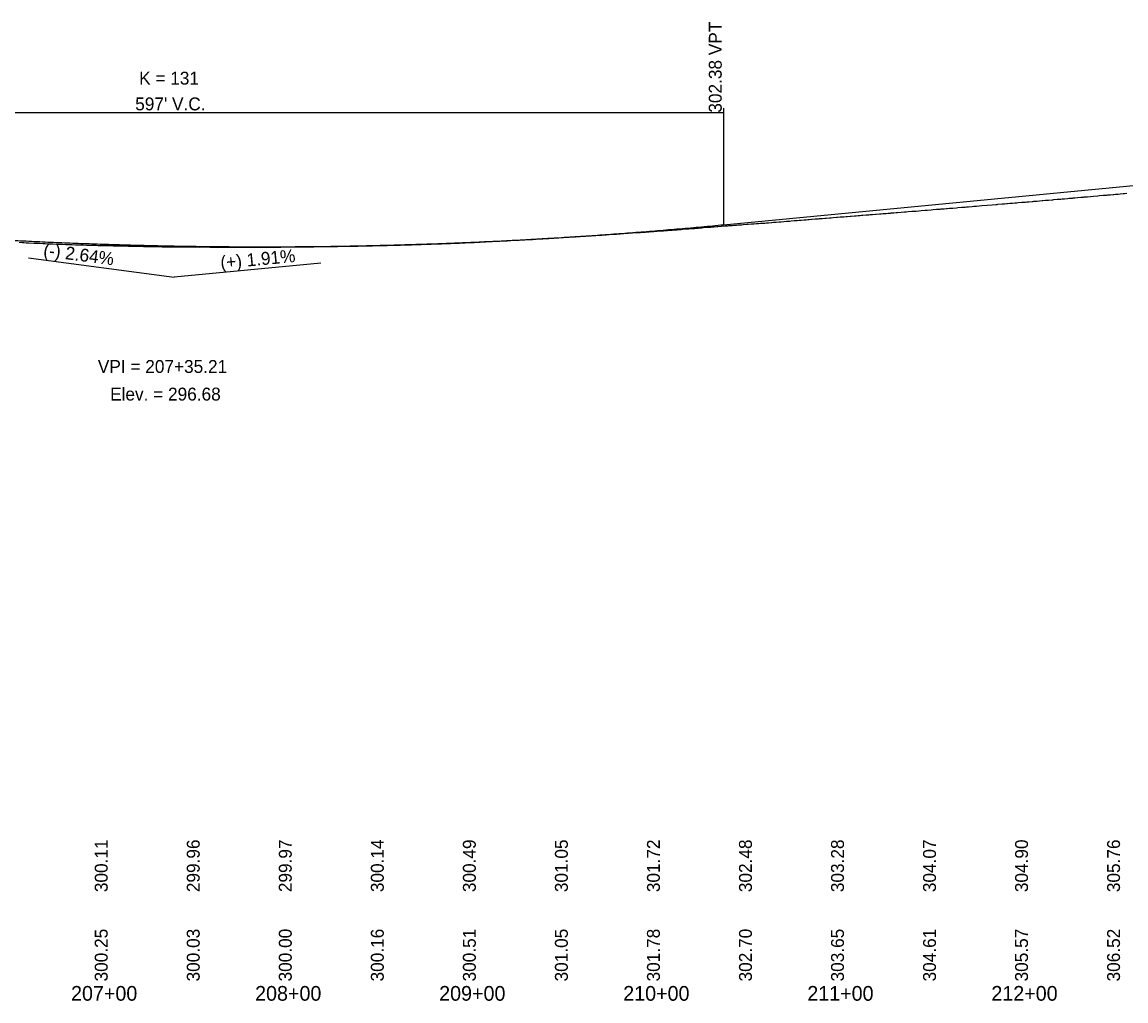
# Model space of a CAD drawing. Extents: x 1838386 to 1955906, y 719739 to 834437.
# Drawn here: x 1898016 to 1898615, y 826223 to 826755 of the extents above; entities that cross this region are included whole.
import ezdxf

# ---------------------------------------------------------------- set-up
doc = ezdxf.new("R2010")
doc.units = 0
for name, color, linetype in [('RD_DDB_GradeTX', 7, 'Continuous'), ('RD_DDB_Profile_EX', 7, 'Continuous'), ('RD_DDB_Profile_Lbl', 7, 'Continuous'), ('RD_DDB_Profile_PR', 7, 'Continuous'), ('RD_DDB_StaTX', 7, 'Continuous'), ('RD_DDB_StripGrade', 7, 'Continuous'), ('RD_DDB_VCLbl', 7, 'Continuous')]:
    doc.layers.add(name, color=color, linetype=linetype)

msp = doc.modelspace()

# ---------------------------------------------------------------- linework, layer by layer
at = {"layer": 'RD_DDB_GradeTX'}
for p in [(1898018.98, 826626.98), (1898177.93, 826624.11)]:
    msp.add_line(p, (1898098.29, 826616.5), dxfattribs=at)
at = {"layer": 'RD_DDB_Profile_EX'}
for points in [[(1898556.83, 826657.08), (1898558.78, 826657.25), (1898559.11, 826657.27), (1898560.7, 826657.37), (1898561.52, 826657.46), (1898562.62, 826657.56), (1898564.27, 826657.71), (1898564.63, 826657.73), (1898565.26, 826657.79), (1898566.47, 826657.86), (1898567.01, 826657.92), (1898568.35, 826658.04), (1898569.75, 826658.16), (1898570.15, 826658.19), (1898571.57, 826658.31), (1898572.49, 826658.38), (1898573.21, 826658.45), (1898575.24, 826658.61), (1898575.66, 826658.64), (1898576.07, 826658.67), (1898578, 826658.85), (1898579.92, 826658.97), (1898580.73, 826659.06), (1898581.18, 826659.1), (1898581.84, 826659.16), (1898583.49, 826659.32), (1898584.44, 826659.4), (1898585.71, 826659.49), (1898586.25, 826659.54), (1898586.7, 826659.59), (1898587.61, 826659.68), (1898589, 826659.79), (1898590.76, 826659.95), (1898591.75, 826660.03), (1898592.22, 826660.07), (1898592.53, 826660.1), (1898594.49, 826660.26), (1898597.74, 826660.56), (1898600, 826660.74), (1898601.02, 826660.83), (1898602.94, 826661.02), (1898603.37, 826661.06), (1898604.88, 826661.16), (1898605.52, 826661.23), (1898606.78, 826661.33), (1898608.29, 826661.48), (1898608.78, 826661.53), (1898609.68, 826661.61), (1898611.04, 826661.72), (1898612.15, 826661.83), (1898613.79, 826661.97), (1898614.43, 826662.03), (1898615.81, 826662.16)], [(1898440.56, 826647.67), (1898441.6, 826647.78), (1898442.51, 826647.85), (1898443.22, 826647.91), (1898444.44, 826648.02), (1898444.8, 826648.04), (1898446.39, 826648.15), (1898447.01, 826648.21), (1898448.36, 826648.32), (1898448.74, 826648.35), (1898449.73, 826648.44), (1898450.3, 826648.49), (1898451.72, 826648.6), (1898452.43, 826648.65), (1898454.26, 826648.78), (1898455.16, 826648.86), (1898456.15, 826648.94), (1898458.07, 826649.09), (1898458.62, 826649.14), (1898460.03, 826649.24), (1898460.57, 826649.3), (1898461.99, 826649.4), (1898463.28, 826649.52), (1898463.92, 826649.57), (1898465.49, 826649.68), (1898466, 826649.72), (1898467.82, 826649.85), (1898468.72, 826649.93), (1898469.76, 826650.01), (1898470.81, 826650.11), (1898471.7, 826650.19), (1898472.36, 826650.23), (1898474.15, 826650.35), (1898475.59, 826650.46), (1898476.33, 826650.53), (1898476.87, 826650.58), (1898477.54, 826650.63), (1898479.21, 826650.76), (1898479.59, 826650.78), (1898481.43, 826650.91), (1898481.85, 826650.95), (1898482.3, 826650.99), (1898483.37, 826651.08), (1898485.03, 826651.21), (1898486.04, 826651.29), (1898487.37, 826651.37), (1898487.74, 826651.41), (1898489.2, 826651.52), (1898490.48, 826651.64), (1898491.14, 826651.69), (1898493.19, 826651.85), (1898495.03, 826651.97), (1898495.92, 826652.06), (1898496.95, 826652.14), (1898498.92, 826652.32), (1898499.57, 826652.37), (1898500.84, 826652.44), (1898501.37, 826652.49), (1898502.77, 826652.6), (1898504.1, 826652.73), (1898506.23, 826652.9), (1898506.82, 826652.95), (1898507.24, 826652.99), (1898509.55, 826653.16), (1898510.51, 826653.24), (1898512.43, 826653.41), (1898512.83, 826653.44), (1898514.36, 826653.52), (1898515, 826653.59), (1898516.54, 826653.73), (1898517.73, 826653.83), (1898518.23, 826653.88), (1898519.41, 826653.96), (1898520.48, 826654.03), (1898521.19, 826654.1), (1898523.18, 826654.27), (1898524.02, 826654.34), (1898526.04, 826654.51), (1898527.91, 826654.63), (1898528.66, 826654.71), (1898529.84, 826654.81), (1898531.78, 826654.99), (1898532.74, 826655.06), (1898533.72, 826655.12), (1898534.13, 826655.16), (1898535.64, 826655.29), (1898537.03, 826655.41), (1898539.83, 826655.64), (1898542.55, 826655.87), (1898544.59, 826656.05), (1898545.28, 826656.1), (1898545.74, 826656.14), (1898548.07, 826656.33), (1898549.34, 826656.45), (1898550.55, 826656.56), (1898551.04, 826656.6), (1898552.18, 826656.69), (1898553.59, 826656.79), (1898554.91, 826656.89), (1898556.03, 826657.01), (1898556.83, 826657.08)], [(1898328.18, 826639.29), (1898328.62, 826639.32), (1898329.02, 826639.34), (1898330.61, 826639.43), (1898331.17, 826639.48), (1898332.85, 826639.59), (1898333.85, 826639.66), (1898334.57, 826639.72), (1898336.58, 826639.85), (1898338.5, 826639.97), (1898339.19, 826640.02), (1898340.48, 826640.11), (1898341.88, 826640.22), (1898342.47, 826640.26), (1898344.13, 826640.37), (1898344.83, 826640.41), (1898347.26, 826640.58), (1898349.04, 826640.72), (1898349.4, 826640.74), (1898349.94, 826640.78), (1898350.35, 826640.81), (1898351.53, 826640.89), (1898352.61, 826640.96), (1898354.3, 826641.07), (1898354.92, 826641.12), (1898355.29, 826641.15), (1898356.25, 826641.22), (1898358.21, 826641.37), (1898358.85, 826641.41), (1898360.68, 826641.53), (1898362.18, 826641.63), (1898363.36, 826641.73), (1898364.14, 826641.79), (1898366.24, 826641.94), (1898368.06, 826642.06), (1898368.73, 826642.12), (1898370.05, 826642.21), (1898371.48, 826642.34), (1898372.04, 826642.39), (1898373.65, 826642.5), (1898374.41, 826642.55), (1898377, 826642.73), (1898377.91, 826642.81), (1898379.5, 826642.94), (1898379.89, 826642.98), (1898380.97, 826643.06), (1898381.87, 826643.12), (1898382.2, 826643.15), (1898382.51, 826643.18), (1898382.93, 826643.22), (1898384.89, 826643.37), (1898385.77, 826643.45), (1898388.2, 826643.64), (1898389.7, 826643.74), (1898390.27, 826643.8), (1898391.66, 826643.91), (1898392.97, 826644.03), (1898393.62, 826644.08), (1898395.66, 826644.23), (1898397.54, 826644.36), (1898398.35, 826644.44), (1898399.07, 826644.49), (1898399.49, 826644.53), (1898401.05, 826644.65), (1898401.45, 826644.68), (1898402.48, 826644.75), (1898403.42, 826644.8), (1898403.76, 826644.83), (1898404.59, 826644.9), (1898406.44, 826645.04), (1898407.32, 826645.12), (1898409.28, 826645.26), (1898409.61, 826645.28), (1898410.11, 826645.32), (1898411.85, 826645.43), (1898413.22, 826645.54), (1898414.54, 826645.65), (1898415.15, 826645.69), (1898415.63, 826645.73), (1898416.71, 826645.8), (1898417.24, 826645.84), (1898419.08, 826645.95), (1898419.96, 826646.03), (1898421.14, 826646.13), (1898422.65, 826646.26), (1898422.96, 826646.29), (1898423.77, 826646.34), (1898424.93, 826646.41), (1898425.36, 826646.46), (1898426.9, 826646.57), (1898428.07, 826646.68), (1898430.8, 826646.9), (1898432.18, 826647), (1898432.75, 826647.04), (1898433.48, 826647.11), (1898435.13, 826647.26), (1898436.18, 826647.35), (1898436.64, 826647.39), (1898437.82, 826647.47), (1898438.88, 826647.55), (1898440.56, 826647.67)], [(1898013.96, 826635.52), (1898015.75, 826635.41), (1898016.56, 826635.37), (1898017.81, 826635.28), (1898018.29, 826635.27), (1898019.17, 826635.24), (1898021.94, 826635.1), (1898022.51, 826635.07), (1898023.81, 826634.99), (1898024.41, 826634.96), (1898025.12, 826634.93), (1898027.02, 826634.84), (1898028.13, 826634.78), (1898029.32, 826634.74), (1898029.64, 826634.73), (1898030.19, 826634.71), (1898032.25, 826634.62), (1898034.3, 826634.51), (1898034.85, 826634.49), (1898035.81, 826634.47), (1898037.47, 826634.4), (1898039.43, 826634.34), (1898040.47, 826634.3), (1898041.86, 826634.26), (1898042.72, 826634.23), (1898044.59, 826634.15), (1898045.33, 826634.13), (1898045.88, 826634.11), (1898046.64, 826634.08), (1898047.93, 826634.06), (1898048.69, 826634.03), (1898050.55, 826634), (1898051.44, 826633.98), (1898052.8, 826633.93), (1898053.17, 826633.92), (1898053.81, 826633.91), (1898055.8, 826633.85), (1898056.92, 826633.81), (1898058.42, 826633.79), (1898058.96, 826633.78), (1898061.03, 826633.75), (1898062.44, 826633.69), (1898063.06, 826633.67), (1898063.65, 826633.67), (1898065.11, 826633.62), (1898066.27, 826633.61), (1898067.15, 826633.58), (1898067.95, 826633.57), (1898068.89, 826633.56), (1898070.34, 826633.53), (1898071.51, 826633.49), (1898071.97, 826633.49), (1898073.47, 826633.45), (1898074.14, 826633.43), (1898075.67, 826633.41), (1898076.77, 826633.39), (1898077.39, 826633.37), (1898078.99, 826633.35), (1898079.6, 826633.34), (1898081.48, 826633.28), (1898082.01, 826633.27), (1898083.53, 826633.23), (1898084.63, 826633.22), (1898085.56, 826633.2), (1898087.26, 826633.18)], [(1898087.26, 826633.18), (1898087.61, 826633.17), (1898088.86, 826633.16), (1898090.03, 826633.13), (1898091.69, 826633.09), (1898092.51, 826633.09), (1898093.97, 826633.08), (1898095.13, 826633.06), (1898095.55, 826633.06), (1898097.99, 826633.04), (1898100.4, 826633), (1898101.07, 826633), (1898101.39, 826633), (1898103.02, 826632.98), (1898103.94, 826632.97), (1898105.65, 826632.97), (1898105.96, 826632.97), (1898106.58, 826632.97), (1898107.04, 826632.97), (1898108.28, 826632.96), (1898110.05, 826632.92), (1898110.91, 826632.93), (1898112.1, 826632.92), (1898113.54, 826632.93), (1898114.11, 826632.93), (1898116.2, 826632.94), (1898117.62, 826632.92), (1898118.8, 826632.9), (1898120.21, 826632.89), (1898121.43, 826632.9), (1898122.25, 826632.89), (1898123.14, 826632.89), (1898124.06, 826632.9), (1898125.05, 826632.89), (1898126.31, 826632.87), (1898126.69, 826632.88), (1898128.34, 826632.85), (1898128.66, 826632.86), (1898129.33, 826632.87), (1898131.15, 826632.88), (1898131.96, 826632.87), (1898134.59, 826632.86), (1898136.46, 826632.84), (1898137.24, 826632.85), (1898138.49, 826632.85), (1898139.86, 826632.87), (1898142.68, 826632.88), (1898145.21, 826632.85), (1898146.22, 826632.87), (1898147.77, 826632.87), (1898148.61, 826632.87), (1898150.73, 826632.9), (1898151.38, 826632.9), (1898153.06, 826632.89), (1898153.79, 826632.9), (1898155.69, 826632.9), (1898156.25, 826632.91), (1898157.58, 826632.93), (1898158.33, 826632.93), (1898158.73, 826632.94), (1898160.01, 826632.95), (1898160.98, 826632.95), (1898161.77, 826632.95), (1898162.77, 826632.95), (1898163.61, 826632.97), (1898165.2, 826633), (1898166.25, 826633.01), (1898166.81, 826633.02), (1898167.29, 826633.03), (1898169.04, 826633.04), (1898171.54, 826633.05), (1898172.83, 826633.08), (1898174.17, 826633.1), (1898177.16, 826633.15), (1898178.33, 826633.16), (1898179.48, 826633.17), (1898180.51, 826633.19), (1898182.11, 826633.22), (1898182.96, 826633.23), (1898183.84, 826633.25), (1898184.97, 826633.28), (1898185.66, 826633.29), (1898186.98, 826633.29), (1898187.41, 826633.31), (1898188.21, 826633.33), (1898189.36, 826633.35), (1898190.05, 826633.36), (1898191.01, 826633.37), (1898192.69, 826633.41), (1898193.02, 826633.41), (1898194.09, 826633.43), (1898195.03, 826633.43), (1898195.34, 826633.44), (1898197.05, 826633.44), (1898197.99, 826633.46), (1898199.06, 826633.48), (1898200.64, 826633.52), (1898202.45, 826633.56), (1898203.28, 826633.58), (1898205.08, 826633.59), (1898205.93, 826633.63)], [(1898205.93, 826633.63), (1898207.1, 826633.66), (1898208.6, 826633.7), (1898209.12, 826633.71), (1898210.75, 826633.75), (1898211.47, 826633.77), (1898213.89, 826633.81), (1898215.12, 826633.84), (1898216.53, 826633.88), (1898217.12, 826633.9), (1898219.19, 826633.95), (1898221.15, 826634), (1898221.86, 826634.03), (1898222.47, 826634.04), (1898223.15, 826634.06), (1898224.5, 826634.1), (1898227.18, 826634.17), (1898227.99, 826634.2), (1898229.8, 826634.26), (1898231.15, 826634.3), (1898232.46, 826634.35), (1898233.16, 826634.38), (1898233.51, 826634.39), (1898235.25, 826634.44), (1898237.16, 826634.49), (1898237.78, 826634.52), (1898239.16, 826634.57), (1898240.44, 826634.61), (1898241.17, 826634.64), (1898243.39, 826634.73), (1898244.55, 826634.77), (1898245.75, 826634.81), (1898246.93, 826634.86), (1898248.4, 826634.91), (1898250.07, 826634.98), (1898251.33, 826635.03), (1898253.14, 826635.09), (1898253.73, 826635.12), (1898255.14, 826635.18), (1898255.59, 826635.21), (1898256.39, 826635.25), (1898257.14, 826635.29), (1898259.34, 826635.38), (1898261.13, 826635.44), (1898261.72, 826635.48), (1898263.13, 826635.54), (1898264.4, 826635.62), (1898265.13, 826635.66), (1898266.62, 826635.73), (1898267.35, 826635.77), (1898269.72, 826635.87), (1898270.94, 826635.94), (1898272.37, 826636.01), (1898273.08, 826636.05), (1898275.12, 826636.15), (1898277.06, 826636.22), (1898277.71, 826636.27), (1898279.06, 826636.34), (1898280.38, 826636.42), (1898281.06, 826636.46), (1898283.18, 826636.57), (1898285.71, 826636.7), (1898287.1, 826636.78), (1898288.37, 826636.85), (1898288.7, 826636.87), (1898291.05, 826636.99), (1898292.96, 826637.08), (1898293.72, 826637.14), (1898294.22, 826637.17), (1898294.96, 826637.21), (1898296.39, 826637.31), (1898296.95, 826637.35), (1898298.59, 826637.44), (1898299.32, 826637.48), (1898299.74, 826637.5), (1898301.74, 826637.62), (1898302.9, 826637.69), (1898304.41, 826637.79), (1898304.87, 826637.82), (1898305.25, 826637.84), (1898306.18, 826637.9), (1898307.08, 826637.95), (1898308.84, 826638.05), (1898309.75, 826638.12), (1898310.83, 826638.19), (1898312.43, 826638.3), (1898312.81, 826638.32), (1898313.88, 826638.38), (1898314.78, 826638.42), (1898315.1, 826638.45), (1898316.29, 826638.53), (1898316.76, 826638.56), (1898317.77, 826638.63), (1898318.75, 826638.69), (1898320.73, 826638.82), (1898321.81, 826638.88), (1898323.12, 826638.95), (1898324.68, 826639.05), (1898325.8, 826639.14), (1898327.33, 826639.23), (1898328.18, 826639.29)]]:
    msp.add_lwpolyline(points, dxfattribs=at)
at = {"layer": 'RD_DDB_Profile_PR'}
msp.add_line((1898396.68, 826645.03), (1898836.82, 826687.11), dxfattribs=at)
msp.add_spline([(1897799.9, 826655.93), (1897811.84, 826654.38), (1897823.77, 826652.89), (1897835.71, 826651.45), (1897847.64, 826650.06), (1897859.58, 826648.73), (1897871.51, 826647.45), (1897883.45, 826646.22), (1897895.39, 826645.05), (1897907.32, 826643.94), (1897919.26, 826642.88), (1897931.19, 826641.87), (1897943.13, 826640.92), (1897955.06, 826640.02), (1897967, 826639.18), (1897978.94, 826638.39), (1897990.87, 826637.65), (1898002.81, 826636.97), (1898014.74, 826636.35), (1898026.68, 826635.78), (1898038.61, 826635.26), (1898050.55, 826634.8), (1898062.48, 826634.39), (1898074.42, 826634.03), (1898086.36, 826633.73), (1898098.29, 826633.49), (1898110.23, 826633.3), (1898122.16, 826633.16), (1898134.1, 826633.08), (1898146.03, 826633.05), (1898157.97, 826633.08), (1898169.91, 826633.16), (1898181.84, 826633.29), (1898193.78, 826633.48), (1898205.71, 826633.73), (1898217.65, 826634.03), (1898229.58, 826634.38), (1898241.52, 826634.79), (1898253.45, 826635.25), (1898265.39, 826635.76), (1898277.33, 826636.33), (1898289.26, 826636.96), (1898301.2, 826637.64), (1898313.13, 826638.37), (1898325.07, 826639.16), (1898337, 826640), (1898348.94, 826640.9), (1898360.87, 826641.85), (1898372.81, 826642.86), (1898384.75, 826643.91), (1898396.68, 826645.03)], degree=3, dxfattribs=at)
at = {"layer": 'RD_DDB_VCLbl'}
for p, q in [((1897799.9, 826705.93), (1898396.68, 826705.93)), ((1898396.68, 826708.43), (1898396.68, 826645.03))]:
    msp.add_line(p, q, dxfattribs=at)

# ---------------------------------------------------------------- texts
at = {"layer": 'RD_DDB_GradeTX'}
for s, rotation, p in [('(-) 2.64%', 352.47096, (1898026.86, 826627.96)), ('(+) 1.91%', 5.46191, (1898123.66, 826620.93))]:
    msp.add_text(s, height=7, rotation=rotation, dxfattribs=at).set_placement(p)
at = {"layer": 'RD_DDB_Profile_Lbl'}
for s, p in [('VPI = 207+35.21', (1898056.75, 826564.5)), ('Elev. = 296.68', (1898063.4, 826549.5))]:
    msp.add_text(s, height=7, dxfattribs=at).set_placement(p)
at = {"layer": 'RD_DDB_StaTX'}
for s, p in [('207+00', (1898042.18, 826223.35)), ('208+00', (1898142.18, 826223.35)), ('209+00', (1898242.18, 826223.35)), ('210+00', (1898342.18, 826223.35)), ('211+00', (1898442.18, 826223.35)), ('212+00', (1898542.18, 826223.35))]:
    msp.add_text(s, height=8, dxfattribs=at).set_placement(p)
at = {"layer": 'RD_DDB_StripGrade'}
for s, p in [('302.38 VPT', (1898395.68, 826705.93)), ('300.11', (1898062.08, 826282.35)), ('299.96', (1898112.08, 826282.35)), ('299.97', (1898162.08, 826282.35)), ('300.14', (1898212.08, 826282.35)), ('300.49', (1898262.08, 826282.35)), ('301.05', (1898312.08, 826282.35)), ('301.72', (1898362.08, 826282.35)), ('302.48', (1898412.08, 826282.35)), ('303.28', (1898462.08, 826282.35)), ('304.07', (1898512.08, 826282.35)), ('304.90', (1898562.08, 826282.35)), ('305.76', (1898612.08, 826282.35)), ('300.25', (1898062.08, 826233.83)), ('300.03', (1898112.08, 826233.83)), ('300.00', (1898162.08, 826233.83)), ('300.16', (1898212.08, 826233.83)), ('300.51', (1898262.08, 826233.83)), ('301.05', (1898312.08, 826233.83)), ('301.78', (1898362.08, 826233.83)), ('302.70', (1898412.08, 826233.83)), ('303.65', (1898462.08, 826233.83)), ('304.61', (1898512.08, 826233.83)), ('305.57', (1898562.08, 826233.83)), ('306.52', (1898612.08, 826233.83))]:
    msp.add_text(s, height=7, rotation=90, dxfattribs=at).set_placement(p)
at = {"layer": 'RD_DDB_VCLbl'}
for s, p in [('K = 131', (1898079.16, 826721.18)), ("597' V.C.", (1898077.04, 826707.18))]:
    msp.add_text(s, height=7, dxfattribs=at).set_placement(p)

doc.saveas('drawing.dxf')
